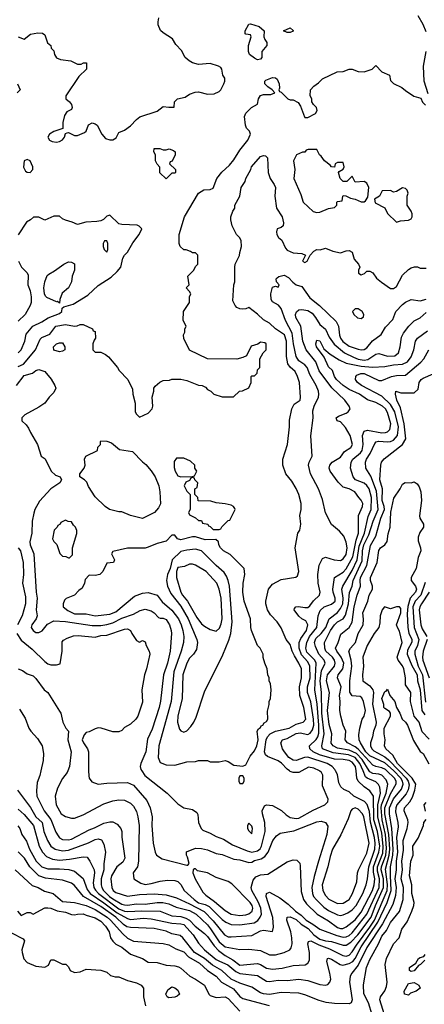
# Model space of a CAD drawing. Header units: inches. Extents: x 2348341 to 2479810, y 460419 to 613669.
# Tile 359 of 656: x 2383120 to 2385858, y 568420 to 575085. Entities that reach past the tile are written whole.
import ezdxf

# ---------------------------------------------------------------- set-up
doc = ezdxf.new("R2010")
doc.units = ezdxf.units.IN
doc.header["$MEASUREMENT"] = 0
doc.layers.add('C3586', color=7, linetype='Continuous')
doc.layers.add('C3587', color=7, linetype='Continuous')

msp = doc.modelspace()

# ---------------------------------------------------------------- linework, layer by layer
at = {"layer": 'C3586', "color": 2}
for points, elevation in [([(2383104.9, 569870), (2383193, 569753), (2383228.7, 569690), (2383272.4, 569650), (2383284.2, 569590), (2383307, 569530), (2383331.5, 569491.5), (2383360.7, 569470), (2383410, 569459.5), (2383450, 569463.1), (2383586.3, 569513.7), (2383630, 569534.9), (2383650, 569540.5), (2383673.8, 569533.8), (2383690, 569504.7), (2383700.4, 569450), (2383688.4, 569371.6), (2383688.7, 569330), (2383671.8, 569270), (2383670.3, 569230), (2383674.9, 569210), (2383687.6, 569190), (2383726.7, 569150), (2383750, 569134.2), (2383810, 569098.9), (2383830, 569092.9), (2383850, 569091.5), (2383910, 569100.9), (2383970, 569098), (2384049.7, 569110.3), (2384088.9, 569108.9), (2384130, 569099.5), (2384178.6, 569078.5), (2384270, 569054.9), (2384314, 569030), (2384390, 568957.6), (2384411.9, 568931.9), (2384470, 568843.7), (2384510, 568810.3), (2384610, 568792.4), (2384670, 568793.4), (2384750, 568784.9), (2384810, 568756.3), (2384850, 568756.3), (2384909.6, 568770.4), (2384949, 568790), (2384956.6, 568803.4), (2384963.7, 568830), (2384962, 568870), (2384954, 568910), (2384926.6, 568990), (2384930, 569010.8), (2384950, 569012.2), (2384990, 568995.2), (2385023.6, 568963.6), (2385072.6, 568932.6), (2385109.5, 568889.5), (2385150, 568862.2), (2385189.7, 568850.3), (2385230, 568844.6), (2385310, 568820.3), (2385330, 568820.3), (2385360, 568840), (2385407.4, 568890), (2385498.5, 569010), (2385527.4, 569090), (2385582.7, 569210), (2385582.4, 569270), (2385565.9, 569330), (2385567.8, 569350), (2385598.1, 569430), (2385601.8, 569478.2), (2385594.9, 569570), (2385571.9, 569670), (2385566.4, 569750), (2385569.4, 569770.6), (2385599, 569850), (2385611, 569911), (2385600.3, 569940.3), (2385570, 569971.1), (2385550, 569979.2), (2385510, 569983.5), (2385490, 569992.8), (2385485.5, 570000)], 82), ([(2383108, 569628), (2383120.7, 569610), (2383135.5, 569570), (2383165.5, 569525.5), (2383186.4, 569470), (2383219.5, 569410), (2383232.4, 569390), (2383270, 569350.4), (2383310, 569336.4), (2383390, 569337), (2383451.9, 569331.9), (2383490, 569322), (2383550, 569271), (2383577, 569197), (2383596.5, 569170), (2383690, 569107.5), (2383779.7, 569039.7), (2383850, 569000.3), (2383870, 568994.6), (2383957.7, 569002.3), (2384010, 568999.5), (2384150, 568968.9), (2384210, 568965.7), (2384230, 568959.5), (2384294.4, 568890), (2384330, 568834.8), (2384370.6, 568790), (2384450, 568724.2), (2384471.2, 568711.2), (2384528.4, 568688.4), (2384582.9, 568642.9), (2384610, 568628.8), (2384730, 568614.9), (2384790, 568578), (2384810, 568575.5), (2384870, 568583.8), (2384930, 568582.4), (2385010, 568590.4), (2385070, 568581.6), (2385150, 568554), (2385189.1, 568550.9), (2385204.7, 568555.3), (2385219, 568570), (2385225.2, 568590), (2385219.5, 568630), (2385198, 568710), (2385202, 568730), (2385210, 568732.7), (2385230, 568725.5), (2385289, 568689), (2385306, 568686), (2385350, 568695.6), (2385374, 568710), (2385390.5, 568729.5), (2385430, 568808.8), (2385544.1, 568975.9), (2385607.2, 569110), (2385634.6, 569190), (2385628.5, 569291.5), (2385629.8, 569350), (2385645.5, 569430), (2385648, 569470), (2385639, 569610), (2385622.5, 569710), (2385622.5, 569750), (2385650, 569810.4), (2385703.4, 569876.6), (2385715.5, 569910), (2385710.8, 569930), (2385698.9, 569950), (2385650.9, 570000)], 74), ([(2385687.8, 570000), (2385735.3, 569950), (2385748, 569930), (2385754.5, 569905.5), (2385748.1, 569871.9), (2385734.8, 569845.2), (2385672.4, 569770), (2385665.3, 569750), (2385663.8, 569723.8), (2385679.7, 569650), (2385680.5, 569620.5), (2385670.8, 569549.2), (2385677.7, 569450), (2385667.3, 569390), (2385666.8, 569330), (2385658.5, 569270), (2385668.1, 569210), (2385663.5, 569156.5), (2385644.4, 569095.6), (2385576.1, 568963.9), (2385470, 568803.8), (2385410, 568685.5), (2385366.6, 568630), (2385356.2, 568610), (2385352, 568570), (2385369.3, 568450.7), (2385362, 568430), (2385350, 568422.8), (2385250, 568425.5), (2385192.8, 568432.8), (2385146.2, 568446.2), (2385050, 568485.5), (2385010, 568494.9), (2384890, 568499.3), (2384810, 568486.7), (2384770, 568490.4), (2384750, 568498.4), (2384690, 568537.1), (2384610, 568563.1), (2384551.4, 568591.4), (2384488.2, 568650), (2384425.3, 568685.3), (2384370.9, 568730.9), (2384303.1, 568770), (2384224.9, 568870), (2384206.7, 568886.7), (2384150, 568898.4), (2384110, 568914.4), (2384030, 568934), (2383870, 568940.9), (2383845.6, 568945.6), (2383821.5, 568961.5), (2383770.3, 569010), (2383670, 569082.8), (2383551.1, 569151.1), (2383490, 569224.9), (2383470, 569240.4), (2383410, 569260.4), (2383294.1, 569274.1), (2383250.2, 569290.2), (2383188.2, 569350), (2383152.7, 569410), (2383110, 569453.4)], 70), ([(2383110, 569742), (2383150, 569705.5), (2383214, 569630), (2383252.4, 569490), (2383274.9, 569450), (2383301.2, 569421.2), (2383343, 569403), (2383390, 569396.5), (2383457.1, 569402.9), (2383550, 569419.3), (2383575.6, 569415.6), (2383595.5, 569390), (2383623.1, 569330), (2383625.7, 569310), (2383617.4, 569242.6), (2383622.7, 569210), (2383632.6, 569192.6), (2383654.3, 569170), (2383790, 569066.7), (2383828.4, 569051.6), (2383850.9, 569049.1), (2383946.7, 569053.3), (2384070, 569051.8), (2384150, 569020.3), (2384210, 569015.6), (2384244, 569004), (2384269.3, 568989.3), (2384306.4, 568950), (2384370, 568900.4), (2384390, 568880.4), (2384435.5, 568815.5), (2384464.7, 568784.7), (2384510, 568750.4), (2384561.6, 568721.6), (2384610, 568684.2), (2384730, 568697.1), (2384750, 568690.4), (2384790, 568664.4), (2384830, 568657.1), (2384895.3, 568664.7), (2384970, 568683), (2385052.3, 568687.7), (2385070, 568698), (2385081.2, 568718.8), (2385082, 568770), (2385069.5, 568830.5), (2385073.6, 568846.4), (2385089.6, 568850.4), (2385143.5, 568823.5), (2385215.4, 568795.4), (2385306, 568750), (2385330, 568747.2), (2385350, 568754), (2385370, 568774.9), (2385398.5, 568821.5), (2385490, 568942.7), (2385520.2, 568990), (2385605.7, 569190), (2385609.2, 569230.8), (2385595.8, 569335.8), (2385621.3, 569430), (2385623.8, 569470), (2385617.5, 569570), (2385591.9, 569710), (2385590.6, 569750), (2385630, 569844.9), (2385668.2, 569911.8), (2385667.1, 569930), (2385655.6, 569950), (2385604.5, 570000)], 78), ([(2383262.6, 570000), (2383256, 569970), (2383238.8, 569921.2), (2383233.7, 569866.3), (2383236.3, 569830), (2383286.4, 569730), (2383330.2, 569670.2), (2383365.1, 569585.1), (2383379.9, 569559.9), (2383390, 569546.8), (2383410, 569536.3), (2383450, 569533), (2383470, 569539.1), (2383590, 569601.6), (2383625.8, 569614.2), (2383690, 569646.8), (2383730, 569654.8), (2383750, 569656), (2383779.8, 569639.8), (2383804.7, 569610), (2383810.7, 569590.7), (2383811.1, 569551.1), (2383832.4, 569410), (2383818.3, 569381.7), (2383778, 569350), (2383741.3, 569290), (2383736.4, 569270), (2383744.4, 569210), (2383753, 569190), (2383770, 569176.4), (2383850, 569152.4), (2383930, 569162.6), (2384030, 569167.4), (2384110, 569160.3), (2384181.2, 569141.2), (2384270, 569100.8), (2384367.4, 569047.4), (2384430, 568984.9), (2384504.9, 568890), (2384530, 568878), (2384550, 568878), (2384690, 568885.5), (2384750, 568918), (2384770, 568922), (2384830, 568914), (2384837.2, 568942.8), (2384832, 569008), (2384787, 569150), (2384789.4, 569170.6), (2384810, 569178.8), (2384880.7, 569140.7), (2384937.3, 569097.3), (2384985.5, 569050), (2385024.1, 569024.1), (2385058, 568990), (2385103.7, 568963.7), (2385150, 568928), (2385265.2, 568885.2), (2385310, 568874.7), (2385330, 568876.1), (2385350, 568885.5), (2385370, 568903.1), (2385469.7, 569030), (2385552.2, 569210), (2385555.6, 569270), (2385541.1, 569321.1), (2385540.8, 569350), (2385576.4, 569443.6), (2385580.4, 569490), (2385570, 569579.3), (2385543.2, 569690), (2385543.9, 569770), (2385560.9, 569850), (2385556.3, 569890), (2385548.3, 569908.3), (2385530, 569925.1), (2385470.7, 569950.7), (2385460.6, 569960.6), (2385443.7, 570000)], 86), ([(2383444.8, 570000), (2383441, 569990), (2383410.7, 569949.3), (2383375.9, 569884.1), (2383360.7, 569830), (2383367.7, 569770), (2383401, 569710), (2383430, 569690.8), (2383470, 569681), (2383490, 569681), (2383550, 569702.8), (2383690, 569777.3), (2383750, 569797.3), (2383790, 569804), (2383830, 569802.8), (2383870, 569782.8), (2383890, 569761), (2383910, 569724.7), (2383920.5, 569690), (2383928.2, 569630), (2383924.9, 569390), (2383916, 569350), (2383886.8, 569310), (2383892, 569270), (2383939.8, 569239.8), (2383970, 569231), (2384010, 569237.3), (2384070, 569254.8), (2384120.2, 569259.8), (2384170, 569258.8), (2384190, 569250.8), (2384210, 569231), (2384234, 569190), (2384299.5, 569130), (2384330, 569107.1), (2384375.9, 569095.9), (2384402.2, 569082.2), (2384490, 568994), (2384515.2, 568975.2), (2384550, 568961.3), (2384610, 568957.4), (2384707.2, 568972.8), (2384731.8, 568988.2), (2384748, 569010), (2384755.4, 569030), (2384752.3, 569070), (2384734.8, 569114.8), (2384691.5, 569190), (2384686.6, 569210), (2384699.5, 569260.5), (2384717.6, 569282.4), (2384750, 569296.3), (2384799.5, 569300.5), (2384930, 569384.7), (2384970, 569398), (2384996, 569396), (2385014.8, 569374.8), (2385018, 569358), (2385024.7, 569184.7), (2385041.6, 569130), (2385059.9, 569099.9), (2385133.4, 569030), (2385210, 568984.4), (2385270, 568940.4), (2385290, 568933.4), (2385306, 568934), (2385330, 568944), (2385390, 568992.4), (2385430, 569044.9), (2385506.4, 569190), (2385519.3, 569230), (2385522.2, 569270), (2385514.5, 569314.5), (2385514.5, 569350), (2385550.6, 569450), (2385556.3, 569490), (2385542.3, 569590), (2385517.4, 569670), (2385513.7, 569830), (2385490, 569864.5), (2385450, 569892), (2385409.6, 569930), (2385401.6, 569950), (2385395.8, 570000)], 90), ([(2383586.6, 570000), (2383587.1, 569967.1), (2383591, 569950), (2383607.1, 569927.1), (2383650, 569910.8), (2383710, 569917.3), (2383850, 569922), (2383890, 569904), (2383980.9, 569800.9), (2384003, 569750), (2384016.3, 569690), (2384014, 569630), (2384024, 569510), (2384036, 569450), (2384046, 569430), (2384084.5, 569404.5), (2384250, 569362), (2384258, 569362), (2384266, 569374), (2384256.4, 569416.4), (2384248, 569430), (2384248.4, 569451.6), (2384310, 569478), (2384350, 569476), (2384390, 569466), (2384450, 569441), (2384490, 569434.8), (2384570, 569402), (2384610, 569399.3), (2384670, 569380.5), (2384690, 569382), (2384710, 569392.7), (2384754.9, 569405.1), (2384779.6, 569420.4), (2384800.5, 569450), (2384833.2, 569530), (2384858.6, 569561.4), (2384882, 569578), (2384974.4, 569594.4), (2385130, 569656.3), (2385159.8, 569659.8), (2385190, 569651), (2385205.4, 569625.4), (2385199.1, 569570), (2385141.6, 569390), (2385113.5, 569286.5), (2385098, 569210), (2385101.3, 569170), (2385108.4, 569150), (2385127.9, 569127.9), (2385178.2, 569078.2), (2385210, 569055.8), (2385270, 569024.9), (2385290, 569021.3), (2385310, 569024.9), (2385340.7, 569039.3), (2385370, 569059.3), (2385397.6, 569090), (2385443, 569170), (2385465.1, 569230), (2385474.3, 569270), (2385482.4, 569350), (2385522.5, 569470), (2385525.5, 569510), (2385520.7, 569550), (2385492.9, 569652.9), (2385486.1, 569726.1), (2385471.8, 569771.8), (2385454.2, 569794.2), (2385381.2, 569830), (2385350, 569859), (2385313.2, 569873.2), (2385292.3, 569892.3), (2385278.6, 569918.6), (2385270, 569975.3), (2385257.4, 570000)], 94), ([(2383945.8, 570000), (2383966.8, 569970), (2384118, 569850), (2384190, 569778), (2384230, 569751.3), (2384290, 569738), (2384318, 569718), (2384326, 569706), (2384330.6, 569650), (2384348, 569610), (2384359.9, 569599.9), (2384410, 569579.1), (2384450, 569556.3), (2384498.6, 569538.5), (2384560.5, 569500.5), (2384658.2, 569458.2), (2384690, 569449.1), (2384730, 569458.7), (2384746.5, 569473.5), (2384755.4, 569490), (2384782, 569590), (2384778.7, 569650), (2384762, 569710), (2384760.9, 569730), (2384777.2, 569762.8), (2384790, 569771), (2384830, 569766.8), (2384892.4, 569732.4), (2384922.8, 569702.8), (2384950, 569684.9), (2384990, 569677.1), (2385010, 569680.4), (2385106.7, 569733.3), (2385185.2, 569770), (2385206, 569790), (2385207, 569810), (2385170, 569898), (2385171.3, 569971.3), (2385162.7, 569990), (2385150, 569999.5), (2385149, 570000)], 98), ([(2385029.5, 570000), (2385010, 569989.4), (2384970, 569989.4), (2384950, 569997), (2384945.9, 570000)], 98), ([(2385506, 568350), (2385481.3, 568430), (2385449.6, 568490.4), (2385447.5, 568552.5), (2385466.6, 568670), (2385490, 568724), (2385548.2, 568830), (2385570, 568882), (2385601.1, 568918.9), (2385630, 568974.9), (2385691.2, 569048.8), (2385714.7, 569130), (2385717.4, 569210), (2385701.7, 569270), (2385709.8, 569330), (2385706.6, 569390), (2385716.8, 569463.2), (2385715.8, 569530), (2385743, 569610), (2385749.7, 569650), (2385746.6, 569670), (2385720.7, 569730), (2385723.6, 569750), (2385760.5, 569790), (2385778.4, 569821.6), (2385794.3, 569870), (2385799.7, 569910), (2385776.4, 569950), (2385726.4, 570000)], 66), ([(2385867, 569727), (2385857.2, 569770), (2385870, 569786)], 62), ([(2385607.3, 568290), (2385556, 568450), (2385561.2, 568470), (2385590, 568511.3), (2385601.2, 568541.2), (2385606, 568570), (2385592.7, 568690), (2385602.7, 568730), (2385649, 568830), (2385689, 568870), (2385705.2, 568930), (2385742.4, 568977.6), (2385774.5, 569050), (2385787, 569090), (2385789.6, 569110), (2385774.7, 569170), (2385772.8, 569230), (2385758.7, 569290), (2385767.3, 569390), (2385782.7, 569430), (2385779.3, 569490), (2385815.8, 569544.2), (2385852.7, 569630), (2385855.3, 569650), (2385870, 569672)], 62), ([(2383090, 569330.7), (2383204, 569224), (2383246, 569210), (2383287.2, 569187.2), (2383346, 569170), (2383410, 569117.3), (2383490, 569108.4), (2383570, 569089.1), (2383630, 569061.5), (2383711.8, 569010), (2383734.9, 568990), (2383817.1, 568897.1), (2383850, 568868.2), (2383890, 568848.2), (2384090, 568832.7), (2384130, 568822), (2384176.1, 568796.1), (2384230, 568774.9), (2384261.2, 568741.2), (2384337.8, 568697.8), (2384390, 568648.4), (2384450, 568610.4), (2384484.9, 568570), (2384565.9, 568525.9), (2384610, 568473), (2384630, 568459.3), (2384807.2, 568412.8)], 66), ([(2383104.7, 569050), (2383130, 569022), (2383170, 569042), (2383190, 569042), (2383210, 569031.3), (2383290, 569073.4), (2383310, 569073.4), (2383330, 569070.6), (2383373.8, 569053.8), (2383430, 569044.4), (2383470, 569027.7), (2383490, 569024.9), (2383510, 569030.5), (2383550, 569032.7), (2383570, 569023), (2383630, 569006.7), (2383670, 568982.4), (2383700.4, 568950), (2383724.4, 568910), (2383734.9, 568870), (2383750, 568847.7), (2383770, 568827.3), (2383810, 568806.8), (2383870, 568760.7), (2383950, 568730.8), (2383990, 568706), (2384050, 568704), (2384110, 568685.5), (2384170, 568681.6), (2384193.5, 568673.5), (2384210, 568664), (2384271.3, 568610), (2384310, 568590.8), (2384370, 568551), (2384398.8, 568490), (2384410, 568478.8), (2384450, 568467.3), (2384511.3, 568470), (2384530, 568458.8), (2384610, 568373.4)], 62), ([(2383064.4, 568904.4), (2383144, 568864), (2383151.3, 568850), (2383134.8, 568790), (2383136, 568770), (2383147.7, 568727.7), (2383170, 568702.8), (2383230, 568679.1), (2383289, 568671), (2383314, 568686), (2383330, 568722), (2383350, 568722), (2383410, 568692), (2383431.6, 568691.6), (2383450, 568674), (2383462, 568650), (2383490, 568636), (2383530, 568641), (2383570, 568658.8), (2383670, 568651.3), (2383710, 568638), (2383735.3, 568615.3), (2383766.4, 568606.4), (2383790, 568606), (2383850, 568581), (2383910, 568566), (2383942, 568550), (2383958, 568530), (2383957.3, 568470), (2383970.8, 568410)], 58), ([(2385861, 568719), (2385832, 568690), (2385818, 568682), (2385790, 568648), (2385770, 568642), (2385764.7, 568644.7), (2385758, 568650), (2385758, 568670), (2385800.4, 568699.6), (2385818, 568730), (2385830, 568738), (2385855.3, 568744.7), (2385863.1, 568756.9)], 58)]:
    msp.add_lwpolyline(points, dxfattribs=dict(at, elevation=elevation))
for points, elevation in [([(2384630, 569966), (2384610, 569966), (2384602, 569950), (2384602, 569930), (2384610, 569914), (2384630, 569914), (2384638, 569930), (2384638, 569950)], 102), ([(2385390, 569749.4), (2385370, 569740.9), (2385361.6, 569730), (2385343.8, 569676.2), (2385293, 569567), (2385237, 569470), (2385219.9, 569420.1), (2385205.7, 569350), (2385167, 569230), (2385170.4, 569190), (2385190, 569156.3), (2385211.8, 569131.8), (2385270, 569103.1), (2385310, 569103.8), (2385349.2, 569130), (2385371.8, 569170), (2385400.9, 569250), (2385407, 569310), (2385413.6, 569330), (2385470, 569442.8), (2385485.4, 569510), (2385449.6, 569690), (2385439.6, 569710), (2385410, 569742)], 98), ([(2384670, 569646), (2384662, 569630), (2384662, 569610), (2384670, 569594), (2384690, 569574), (2384695.3, 569610), (2384690, 569626)], 102), ([(2384310, 569338), (2384302, 569338), (2384294, 569330), (2384292, 569310), (2384307.3, 569270), (2384360.2, 569180.2), (2384379, 569159), (2384437.3, 569117.3), (2384510, 569054.4), (2384550, 569030.4), (2384610, 569020.4), (2384650, 569026.7), (2384670, 569033.4), (2384692.3, 569050), (2384697.6, 569070), (2384693, 569090), (2384679.5, 569110), (2384555.2, 569235.2), (2384530, 569251.6), (2384450, 569278.4), (2384390, 569309.3), (2384324, 569324)], 94), ([(2385750, 568482), (2385724, 568490), (2385721.2, 568510), (2385750, 568561), (2385790, 568566.8), (2385822, 568550), (2385830, 568528.7), (2385802, 568510), (2385764, 568496)], 58), ([(2384130, 568464), (2384118, 568470), (2384108.7, 568490), (2384122, 568518), (2384150, 568538), (2384170, 568531.3), (2384190, 568516), (2384202, 568490), (2384185.4, 568474.6), (2384170, 568469)], 58)]:
    msp.add_lwpolyline(points, close=True, dxfattribs=dict(at, elevation=elevation))
at = {"layer": 'C3587', "color": 2}
for points, elevation in [([(2383108.5, 574968.5), (2383150, 574954), (2383193.2, 574986.8), (2383243.2, 574996.8), (2383273.7, 574993.7), (2383290, 574982), (2383307.3, 574927.3), (2383331.3, 574910), (2383332, 574892), (2383350, 574874), (2383356, 574850), (2383370, 574826.8), (2383395.9, 574815.9), (2383466.4, 574806.4), (2383510, 574784.7), (2383535.3, 574784.7), (2383552, 574792), (2383572.7, 574792.7), (2383572, 574750), (2383520.5, 574699.5), (2383431.3, 574570), (2383432, 574550), (2383458, 574530), (2383470, 574512), (2383474.8, 574490), (2383470, 574478), (2383439.6, 574460.4), (2383423.5, 574436.5), (2383411, 574390), (2383411.3, 574348.7), (2383350, 574329.2), (2383322, 574310), (2383311.3, 574290), (2383322, 574270), (2383340.7, 574260.7), (2383370, 574256), (2383390, 574261), (2383409.1, 574270.9), (2383422, 574290), (2383430, 574314), (2383440.4, 574319.6), (2383450, 574322), (2383490, 574302), (2383510, 574302), (2383559, 574321), (2383568.9, 574331.1), (2383586.6, 574373.4), (2383610, 574386), (2383630, 574381), (2383644.7, 574370), (2383674.8, 574310), (2383701.4, 574281.4), (2383730, 574271), (2383750, 574271.3), (2383773.6, 574286.4), (2383790, 574322), (2383830, 574338), (2383870, 574366), (2383909.5, 574410.5), (2383932.5, 574427.5), (2384050, 574464.7), (2384090, 574498), (2384130, 574492), (2384166, 574494), (2384168, 574530), (2384188, 574550), (2384238.6, 574561.4), (2384270, 574581), (2384306.3, 574593.7), (2384330, 574596), (2384390, 574581), (2384436.5, 574583.5), (2384470, 574598), (2384482, 574610), (2384502, 574650), (2384508.7, 574670), (2384508.7, 574690), (2384495.3, 574710), (2384488, 574750), (2384480.4, 574760.4), (2384466, 574770), (2384410, 574788.7), (2384330, 574782), (2384290, 574794), (2384266.8, 574806.8), (2384239, 574830), (2384215.5, 574875.5), (2384176.5, 574916.5), (2384154.8, 574954.8), (2384090, 574995.3), (2384072.9, 575012.9), (2384057.2, 575050), (2384056, 575070), (2384062, 575098)], 106), ([(2385870, 575002), (2385850, 575053.2), (2385817, 575110)], 102), ([(2385884, 574584), (2385856, 574670), (2385853.2, 574770), (2385869.5, 574870)], 102), ([(2383110, 572738.3), (2383146.3, 572753.7), (2383226.6, 572850), (2383258, 572922), (2383270, 572934), (2383323.3, 572956.7), (2383364, 573010), (2383430, 573022), (2383490, 573011.3), (2383508, 573012), (2383530, 573022), (2383550, 573022), (2383612.7, 572992.7), (2383618, 572978), (2383630, 572974), (2383634, 572930), (2383623.6, 572916.4), (2383614, 572890), (2383614, 572850), (2383630, 572834), (2383670, 572834), (2383699.8, 572819.8), (2383722, 572802), (2383782, 572730), (2383792, 572710), (2383852, 572650), (2383883.6, 572583.6), (2383886, 572550), (2383902, 572490), (2383902, 572430), (2383910, 572414), (2383930, 572394), (2383990, 572422), (2384015.3, 572450), (2384022, 572470), (2384015.3, 572530), (2384028.7, 572570), (2384028.7, 572591.3), (2384036.4, 572603.6), (2384068.9, 572631.1), (2384090, 572642), (2384134.6, 572645.4), (2384150, 572652), (2384210, 572652), (2384250, 572642), (2384330, 572612), (2384354, 572610), (2384376.9, 572596.9), (2384390, 572582), (2384414, 572570), (2384434, 572550), (2384490, 572532), (2384567.3, 572532.7), (2384608.4, 572571.6), (2384627.3, 572572.7), (2384670, 572594), (2384686, 572630), (2384686, 572670), (2384690, 572674), (2384710, 572674), (2384727.3, 572692.7), (2384730, 572714), (2384746, 572730), (2384746, 572790), (2384768, 572830), (2384788, 572850), (2384788, 572890), (2384778, 572898), (2384750, 572902), (2384730.9, 572889.1), (2384685.5, 572874.5), (2384654, 572810), (2384630, 572798), (2384590, 572788), (2384391.6, 572788.4), (2384270, 572848), (2384230, 572926), (2384228.9, 572951.1), (2384238, 572970), (2384238, 572990), (2384246, 573010), (2384226, 573050), (2384228, 573110), (2384268, 573170), (2384268, 573210), (2384278, 573230), (2384270, 573246), (2384246, 573270), (2384266, 573290), (2384258, 573350), (2384298, 573390), (2384310, 573414), (2384326, 573430), (2384326, 573490), (2384310, 573506), (2384290, 573506), (2384276.4, 573516.4), (2384247.3, 573527.3), (2384230, 573528), (2384206, 573550), (2384198, 573570), (2384198, 573630), (2384235.3, 573750), (2384329.2, 573910.8), (2384366, 573934), (2384410, 573936), (2384430, 573944.7), (2384454, 574010), (2384487.5, 574052.5), (2384539.7, 574100.3), (2384570, 574137.3), (2384610, 574202.8), (2384664, 574270), (2384682, 574310), (2384675.3, 574330), (2384655.3, 574350), (2384649, 574370), (2384641.2, 574430), (2384650, 574452), (2384688.9, 574491.1), (2384730, 574514), (2384735.3, 574550), (2384750, 574572), (2384770, 574578), (2384820.4, 574579.6), (2384846, 574590), (2384828, 574610), (2384798, 574630), (2384778, 574650), (2384778, 574670), (2384784.7, 574675.3), (2384830, 574694.8), (2384850, 574691.3), (2384862.8, 574682.8), (2384876, 574650), (2384878, 574622), (2384874, 574610), (2384878, 574598), (2384890, 574594), (2384934, 574550), (2384950, 574542), (2384970, 574542), (2385003.6, 574523.6), (2385019.6, 574499.6), (2385046.4, 574426.4), (2385050, 574422), (2385070, 574422), (2385122, 574450), (2385134, 574470), (2385128, 574490), (2385108, 574510), (2385098, 574530), (2385098, 574550), (2385086, 574570), (2385088, 574610), (2385110, 574636), (2385142, 574658), (2385170, 574684.7), (2385268.4, 574731.6), (2385310, 574734.8), (2385350, 574750.8), (2385370, 574750.8), (2385410, 574734.8), (2385450, 574731.3), (2385506, 574750), (2385530, 574774), (2385571.1, 574731.1), (2385622, 574710), (2385630, 574674), (2385650, 574652), (2385706.8, 574626.8), (2385730, 574604.7), (2385787.1, 574567.1), (2385834.8, 574554.8), (2385846.4, 574526.4), (2385865.4, 574505.4)], 102), ([(2383104.7, 574650), (2383122, 574610), (2383102, 574590)], 102), ([(2384945.9, 570000), (2384930, 570011.8), (2384891.8, 570051.8), (2384870, 570067.8), (2384796.9, 570096.9), (2384782.9, 570110), (2384776.3, 570130), (2384788.8, 570211.2), (2384796.9, 570230), (2384814.5, 570250), (2384851.9, 570268.1), (2384942.7, 570290), (2384990, 570315.8), (2385039, 570330), (2385056.2, 570350), (2385043, 570430), (2385015.8, 570510), (2385014, 570570), (2385027.6, 570630), (2385027.3, 570690), (2385010, 570729.2), (2384978.8, 570778.8), (2384963.7, 570810), (2384950, 570855.3), (2384924, 570890), (2384890, 570968), (2384862, 571010), (2384816.6, 571056.6), (2384796, 571090), (2384785.2, 571130), (2384785.2, 571150), (2384804, 571230), (2384830, 571264.7), (2384890, 571294.8), (2384988.9, 571311.1), (2384999, 571321), (2385009, 571350), (2384984, 571510), (2385002, 571610), (2385015.3, 571630), (2385022, 571670), (2385015.3, 571730), (2385024, 571770), (2385024, 571810), (2385008.9, 571871.1), (2384991.9, 571911.9), (2384961.5, 571961.5), (2384921.2, 572010), (2384901.2, 572070), (2384901.2, 572110), (2384932.7, 572210), (2384946.6, 572330), (2384946.3, 572373.7), (2384960.9, 572450), (2384978.4, 572481.6), (2385019, 572510), (2385021.2, 572530), (2385014.5, 572630), (2385000.9, 572670), (2384983.3, 572703.3), (2384950, 572732.7), (2384935.1, 572755.1), (2384925.3, 572805.3), (2384924.4, 572910), (2384910.8, 572950.8), (2384850, 572991.8), (2384811, 573031), (2384770, 573052.3), (2384730, 573092.3), (2384670, 573138), (2384650, 573128), (2384630, 573126), (2384610, 573128), (2384590, 573138), (2384578, 573150), (2384563.1, 573183.1), (2384568.7, 573290), (2384575.3, 573310), (2384575.3, 573410), (2384579, 573430), (2384608, 573488), (2384608.7, 573510), (2384622, 573550), (2384618, 573590), (2384608, 573610), (2384588, 573630), (2384558, 573690), (2384548.7, 573730), (2384548.7, 573750), (2384562, 573790), (2384575.3, 573810), (2384575.3, 573830), (2384609.3, 573890.7), (2384619, 573950), (2384645.2, 573990), (2384649.5, 574010.5), (2384684, 574070), (2384689, 574090), (2384750, 574158.8), (2384770, 574166.8), (2384782.8, 574162.8), (2384796, 574150), (2384801, 574050), (2384814.8, 574010), (2384842.8, 573970), (2384850.8, 573950), (2384846, 573890), (2384858.8, 573810), (2384896, 573750), (2384904.7, 573710), (2384902, 573690), (2384890, 573678), (2384862, 573670), (2384858, 573650), (2384861, 573630), (2384871.3, 573610), (2384892.8, 573592.8), (2384918.8, 573538.8), (2384930, 573524.9), (2384970, 573507.7), (2385030, 573502.8), (2385054, 573490), (2385034, 573450), (2385050, 573442), (2385066, 573450), (2385086, 573490), (2385110, 573518.8), (2385130, 573530.6), (2385152.9, 573527.1), (2385190, 573538), (2385238, 573518), (2385290, 573506.8), (2385330, 573520.7), (2385350, 573522.8), (2385370.6, 573510.6), (2385383.5, 573463.5), (2385412, 573430), (2385422, 573410), (2385412, 573390), (2385412, 573370), (2385430, 573358), (2385453.6, 573366.4), (2385470, 573382), (2385490, 573382), (2385510, 573371.3), (2385535.3, 573335.3), (2385567.5, 573307.5), (2385630, 573266), (2385650, 573266), (2385670, 573278), (2385710, 573356), (2385750, 573394.8), (2385770, 573406), (2385791.1, 573411.1), (2385811.1, 573411.1), (2385830, 573402), (2385870, 573402)], 98), ([(2383110, 572831), (2383130, 572851.3), (2383154, 572910), (2383164.1, 572955.9), (2383209.4, 573010.6), (2383270, 573039.1), (2383313.1, 573066.9), (2383390, 573096), (2383404, 573110), (2383408.4, 573131.6), (2383418, 573142), (2383481.5, 573158.5), (2383580.1, 573219.9), (2383650, 573286.8), (2383738, 573342), (2383780.4, 573379.6), (2383804, 573410), (2383819, 573470), (2383829, 573490), (2383849.3, 573510.7), (2383886.3, 573573.7), (2383928.7, 573630), (2383946, 573670), (2383928.4, 573688.4), (2383915.3, 573695.3), (2383810, 573699), (2383790, 573704), (2383730, 573762), (2383710, 573755.3), (2383687.1, 573732.9), (2383670, 573724), (2383642, 573718), (2383566.4, 573713.6), (2383510, 573698), (2383474.6, 573714.6), (2383430, 573728), (2383410, 573738), (2383390, 573755.3), (2383350, 573755.3), (2383290, 573728.7), (2383250, 573748), (2383212.7, 573747.3), (2383194, 573730), (2383165.4, 573714.6), (2383110, 573628)], 106), ([(2383111.3, 573450), (2383131.3, 573410), (2383170, 573371.3), (2383176.8, 573356.8), (2383175.5, 573290), (2383191, 573250), (2383198, 573210), (2383198, 573170), (2383191.3, 573150), (2383156, 573090), (2383110, 573044)], 106), ([(2385257.4, 570000), (2385252.3, 570010), (2385235.1, 570030), (2385201.2, 570050), (2385070, 570093.5), (2385048.2, 570091.8), (2384990, 570069.6), (2384970, 570071.8), (2384942, 570090), (2384912, 570130), (2384899.5, 570150), (2384886, 570190), (2384898, 570210), (2384930, 570220.5), (2384990, 570253.7), (2385018.3, 570258.3), (2385070, 570247.7), (2385085.4, 570254.6), (2385102.3, 570277.7), (2385110.7, 570309.3), (2385108.8, 570350), (2385090, 570468.7), (2385068.4, 570530), (2385068.3, 570570), (2385085.3, 570630), (2385082.3, 570710), (2385070, 570737.6), (2385026, 570786), (2385010.8, 570830), (2385012.1, 570870), (2385023.4, 570896.6), (2385059.8, 570950), (2385069.6, 570990), (2385055.4, 571015.4), (2385029.7, 571029.7), (2385008.3, 571048.3), (2384978, 571090), (2384980.7, 571099.3), (2384988.7, 571110), (2385007.6, 571112.4), (2385050, 571105.5), (2385070, 571107.3), (2385082.9, 571117.1), (2385108.2, 571151.8), (2385149.3, 571190), (2385153.2, 571210), (2385139.5, 571270), (2385137, 571330), (2385147.2, 571392.8), (2385170, 571438), (2385190, 571446), (2385248.3, 571428.3), (2385290, 571424), (2385310, 571434.8), (2385330, 571466), (2385335.6, 571510), (2385330, 571548), (2385314, 571590), (2385283.2, 571623.2), (2385230, 571668.7), (2385190, 571748), (2385170, 571838), (2385141.2, 571910), (2385088.9, 572011.1), (2385074, 572070), (2385079, 572090), (2385099, 572130), (2385089.3, 572269.3), (2385105.2, 572390), (2385103.2, 572436.8), (2385112.1, 572467.9), (2385141.2, 572530), (2385145.2, 572550), (2385142.7, 572570), (2385126.6, 572610), (2385082.6, 572682.6), (2385065.1, 572730), (2385048.5, 572748.5), (2385010, 572776.2), (2384990, 572805.2), (2384972.6, 572890), (2384964.2, 572964.2), (2384919.6, 573050), (2384889.6, 573129.6), (2384872.3, 573152.3), (2384830, 573175.3), (2384822.7, 573190), (2384819, 573230), (2384830, 573274), (2384850, 573282), (2384870, 573274), (2384875.3, 573290), (2384858, 573310), (2384855.3, 573330), (2384862, 573338), (2384873.6, 573346.4), (2384910, 573356), (2384939.9, 573339.9), (2384967.9, 573307.9), (2384990, 573291.3), (2385030, 573278), (2385082.9, 573202.9), (2385147.7, 573150), (2385262.3, 573042.3), (2385277.1, 573010), (2385283.1, 572950), (2385290.4, 572930), (2385307.5, 572907.5), (2385350, 572875.8), (2385410, 572854), (2385430.7, 572850.7), (2385450, 572853.4), (2385470, 572864), (2385507.9, 572912.1), (2385566.3, 572953.7), (2385595.9, 573004.1), (2385644.8, 573055.2), (2385665.2, 573110), (2385710, 573157.3), (2385730, 573174), (2385770, 573190.8), (2385830, 573182), (2385870, 573193)], 94), ([(2385395.8, 570000), (2385392.3, 570030), (2385370, 570058.3), (2385348.9, 570071.1), (2385310, 570078.2), (2385250, 570080.3), (2385148.4, 570108.4), (2385105.1, 570130), (2385082.7, 570150), (2385080.9, 570170), (2385126.4, 570213.6), (2385137.6, 570230), (2385144.6, 570255.4), (2385144.5, 570310), (2385132, 570452), (2385116.1, 570550), (2385127.3, 570730), (2385118.3, 570750), (2385064, 570804), (2385055.8, 570830), (2385062.6, 570870), (2385081.4, 570910), (2385129.6, 570970), (2385138.9, 571050), (2385153.7, 571086.3), (2385179.3, 571110), (2385230, 571128.5), (2385254.7, 571150), (2385255.8, 571170), (2385240.5, 571210), (2385238, 571230), (2385249.3, 571310), (2385310, 571346.4), (2385330, 571368.5), (2385374.4, 571450), (2385397.8, 571562.2), (2385413.1, 571610), (2385413.6, 571730), (2385440.7, 571790), (2385440.9, 571810), (2385431.7, 571831.7), (2385414, 571850), (2385388, 571890), (2385350, 571908.7), (2385310, 571921.2), (2385275.6, 571955.6), (2385221.2, 572030), (2385213.2, 572050), (2385219, 572070), (2385234, 572090), (2385290, 572124), (2385318.4, 572161.6), (2385361.2, 572190), (2385372.3, 572210), (2385357.2, 572270), (2385325.6, 572325.6), (2385290, 572362), (2385268, 572370), (2385262, 572390), (2385278, 572402), (2385330, 572421), (2385342, 572430), (2385355.3, 572450), (2385348.7, 572470), (2385321.2, 572510), (2385232.1, 572592.1), (2385147.5, 572707.5), (2385124.2, 572770), (2385057.6, 572850), (2385035.6, 572910), (2385022.4, 573010), (2384989.6, 573070), (2384987.3, 573090), (2384992.1, 573107.9), (2385010, 573122), (2385030, 573123.8), (2385070, 573115.8), (2385098.4, 573098.4), (2385121.6, 573070), (2385150, 573020.7), (2385190.3, 572990.3), (2385215.1, 572935.1), (2385249.1, 572889.1), (2385318, 572830), (2385379.7, 572799.7), (2385410, 572787.9), (2385450, 572779.6), (2385475.5, 572784.5), (2385530, 572820.4), (2385550, 572824.4), (2385610, 572807.4), (2385659, 572810), (2385682.9, 572830), (2385694.5, 572870), (2385704.8, 572935.2), (2385716.6, 572963.4), (2385753.2, 573010), (2385790, 573046.8), (2385830, 573067.3), (2385870, 573103)], 90), ([(2385443.7, 570000), (2385422.3, 570050), (2385390, 570090.7), (2385345.2, 570110), (2385242.3, 570122.3), (2385169.6, 570150), (2385164.2, 570170), (2385181.2, 570250), (2385164.7, 570390), (2385161.5, 570530), (2385152.8, 570610), (2385162.3, 570677.7), (2385186, 570730), (2385181.3, 570750), (2385143.5, 570790), (2385121.8, 570841.8), (2385115.4, 570870), (2385124, 570896), (2385161.1, 570930), (2385191, 570970), (2385214.5, 571030), (2385270, 571073.4), (2385290, 571099.1), (2385305.7, 571130), (2385308.6, 571170), (2385300.4, 571230), (2385305.7, 571250), (2385370, 571356.4), (2385403.5, 571430), (2385418.2, 571521.8), (2385453.3, 571610), (2385477, 571723), (2385497.7, 571770), (2385500.4, 571850), (2385484.4, 571910), (2385470, 571931.5), (2385450, 571948), (2385393.2, 571970), (2385376, 571990), (2385359.6, 572050), (2385363.6, 572090), (2385374, 572110), (2385426.2, 572153.8), (2385438, 572170), (2385445.1, 572210), (2385440.7, 572270), (2385450, 572298.8), (2385472.7, 572307.3), (2385570, 572287.4), (2385595.3, 572290), (2385610, 572295.5), (2385624.5, 572310), (2385632.6, 572350), (2385610, 572426), (2385595.1, 572450), (2385574, 572470), (2385530, 572494.7), (2385472.6, 572512.6), (2385419.3, 572550), (2385350, 572582.4), (2385309.4, 572610), (2385262.9, 572650), (2385249.7, 572670), (2385237, 572710), (2385210, 572735.1), (2385180.7, 572800.7), (2385129.4, 572870), (2385123.7, 572890), (2385130, 572916), (2385150, 572910.8), (2385177.3, 572857.3), (2385222, 572822), (2385282.9, 572782.9), (2385330, 572759.5), (2385430, 572739.2), (2385507.8, 572732.2), (2385590, 572737.3), (2385650, 572748.4), (2385710, 572752.4), (2385743.7, 572770), (2385770, 572802.8), (2385787.3, 572850), (2385799.5, 572910), (2385811.4, 572928.6), (2385880.7, 572979.3)], 86), ([(2385485.5, 570000), (2385437.1, 570077.1), (2385398.7, 570118.7), (2385350, 570141), (2385270, 570155.1), (2385240.7, 570170), (2385228.6, 570188.6), (2385233.3, 570250), (2385215.2, 570315.2), (2385203.1, 570410), (2385216.9, 570530), (2385196.4, 570610), (2385202.6, 570650), (2385249.6, 570710), (2385254.7, 570730), (2385249.7, 570750), (2385236.3, 570770), (2385191.5, 570810), (2385184, 570830), (2385183.6, 570870), (2385224.2, 570950), (2385250, 570988.5), (2385270, 571008.9), (2385309.8, 571030.2), (2385325.8, 571054.2), (2385346, 571130), (2385352.1, 571207.9), (2385369.7, 571250.3), (2385376.4, 571290), (2385437, 571423), (2385440.7, 571490), (2385449.1, 571530), (2385482.8, 571597.2), (2385512.8, 571690), (2385546.4, 571770), (2385533.4, 571893.4), (2385496.3, 571996.3), (2385462.9, 572050), (2385460.5, 572090), (2385467.8, 572110), (2385492.3, 572147.7), (2385522.8, 572217.2), (2385533.3, 572226.7), (2385548.3, 572231.7), (2385611.3, 572228.7), (2385630, 572230.4), (2385650, 572239.3), (2385675.8, 572270), (2385682.4, 572330), (2385658.2, 572430), (2385630, 572479.7), (2385570, 572535.8), (2385432.7, 572610), (2385406.6, 572630), (2385393.2, 572650), (2385394, 572670), (2385402, 572678), (2385428, 572690), (2385450, 572690.3), (2385550, 572643), (2385570, 572642.4), (2385635.3, 572670), (2385670, 572676.5), (2385730, 572679.3), (2385833.9, 572766.1), (2385854.5, 572790), (2385889.6, 572850.4)], 82), ([(2383098, 572610), (2383150, 572677.3), (2383206.6, 572693.4), (2383230, 572710.8), (2383250, 572717.3), (2383290, 572704), (2383332.5, 572652.5), (2383358.8, 572610), (2383364.9, 572590), (2383350, 572561.2), (2383318.8, 572530), (2383290, 572489), (2383250, 572461.2), (2383154, 572410), (2383134, 572390), (2383134, 572370), (2383163.6, 572343.6), (2383179.8, 572319.8), (2383192, 572290), (2383241, 572210), (2383266, 572130), (2383292, 572112), (2383332, 572030), (2383362, 572002), (2383394, 571990), (2383402, 571970), (2383391.3, 571950), (2383330, 571909), (2383253.2, 571826.8), (2383222.8, 571770), (2383215.9, 571744.1), (2383204.9, 571690), (2383202, 571610), (2383188, 571550), (2383190.6, 571530), (2383216.3, 571470), (2383230.5, 571210), (2383239.1, 571170), (2383230.5, 571090), (2383238.8, 571050), (2383231.3, 571030), (2383202.8, 570990), (2383198, 570970), (2383210.9, 570950.9), (2383230, 570938), (2383250, 570936), (2383272.1, 570947.9), (2383307, 570993), (2383350, 571017.1), (2383429.6, 571010.4), (2383610, 570984.9), (2383670, 570984.6), (2383710, 570990.3), (2383750, 571001.7), (2383810, 571033.7), (2383890, 571060.5), (2383934.8, 571085.2), (2383970, 571094), (2384010, 571083.8), (2384030.2, 571070.2), (2384059.1, 571039.1), (2384070, 571034), (2384090, 571033.4), (2384110, 571024), (2384133, 570990), (2384145.5, 570950), (2384148, 570930), (2384138.4, 570810), (2384119.5, 570730), (2384092.2, 570650), (2384072.8, 570472.8), (2384063.8, 570430), (2384017.2, 570282.8), (2383985.1, 570214.9), (2383973.4, 570130), (2383938.8, 570050), (2383934.8, 570030), (2383938.8, 570010), (2383945.8, 570000)], 98), ([(2385604.5, 570000), (2385594.3, 570010), (2385570, 570022), (2385530, 570029.7), (2385510, 570039.7), (2385410, 570147), (2385390, 570163.9), (2385337.2, 570190), (2385322, 570210), (2385327, 570270), (2385309.4, 570310), (2385292.3, 570370), (2385286.6, 570410), (2385289.6, 570470), (2385284.7, 570510), (2385294.7, 570570), (2385269.6, 570630), (2385276.2, 570650), (2385306.3, 570690), (2385313.5, 570730), (2385295.4, 570770), (2385265.6, 570810), (2385257, 570830), (2385276.2, 570870), (2385293.8, 570926.2), (2385350, 570970.6), (2385370, 571006), (2385383.5, 571110), (2385404.7, 571190), (2385427.1, 571250), (2385423.1, 571290), (2385426.2, 571310), (2385468.6, 571390), (2385494.3, 571525.7), (2385529.7, 571590), (2385564.2, 571710), (2385588.7, 571770), (2385586.4, 571790), (2385572.3, 571830), (2385576, 571910), (2385557.4, 571970), (2385563.7, 572070), (2385569.3, 572090), (2385587.2, 572112.8), (2385711, 572209), (2385732.3, 572247.7), (2385721.5, 572350), (2385697.5, 572457.5), (2385672.7, 572510), (2385662, 572550), (2385666, 572570), (2385699.6, 572559.6), (2385790, 572559.1), (2385815.6, 572584.4), (2385822.7, 572630), (2385837.2, 572650), (2385850, 572659.1), (2385970, 572711)], 78), ([(2385650.9, 570000), (2385630, 570021.8), (2385590, 570053.8), (2385490, 570102), (2385463.1, 570130), (2385425.4, 570190), (2385418, 570210), (2385414.8, 570245.2), (2385420.9, 570290), (2385437, 570350), (2385450, 570371.3), (2385460.7, 570410), (2385446.6, 570470), (2385435.6, 570495.6), (2385423.2, 570503.2), (2385370, 570509.4), (2385354, 570534), (2385353, 570610), (2385367.3, 570710), (2385362.6, 570750), (2385347.6, 570810), (2385358, 570830), (2385392, 570870), (2385411.3, 570930), (2385444.5, 570990), (2385446.8, 571026.8), (2385442, 571070), (2385476, 571150), (2385486, 571190), (2385506.6, 571230), (2385507, 571250), (2385494.5, 571290), (2385494.5, 571310), (2385538.4, 571410), (2385550, 571491), (2385562.7, 571510), (2385590, 571530.6), (2385606.5, 571553.5), (2385614.1, 571605.8), (2385627, 571650), (2385631.9, 571751.9), (2385652.9, 571847.1), (2385695.3, 571910), (2385710, 571942), (2385728.7, 571951.3), (2385770, 571951), (2385790, 571956), (2385810, 571942.8), (2385822.6, 571922.6), (2385833.7, 571890), (2385839.5, 571830), (2385825.8, 571725.8), (2385827.7, 571710), (2385852.7, 571670), (2385852.4, 571650), (2385827.1, 571612.9), (2385816.9, 571583.1), (2385817.6, 571557.6), (2385831.8, 571510), (2385833.4, 571490), (2385815.4, 571444.6), (2385803.8, 571370), (2385768.4, 571310), (2385768.6, 571288.6), (2385799.5, 571250), (2385805.7, 571230), (2385797.4, 571210), (2385761.5, 571170), (2385746.2, 571113.8), (2385742.9, 571062.9), (2385746.3, 570970), (2385753.3, 570933.3), (2385772.6, 570890), (2385772.5, 570872.5), (2385743.2, 570816.8), (2385741.5, 570790), (2385774.1, 570714.1), (2385808.9, 570650), (2385811.3, 570610), (2385830.1, 570550), (2385841.5, 570410), (2385860.6, 570380.6)], 74), ([(2383110, 571510.7), (2383124.9, 571490), (2383143.8, 571410), (2383144.9, 571330), (2383138.7, 571270), (2383158.3, 571178.3), (2383159.5, 571130), (2383137, 571050), (2383104.4, 570990)], 94), ([(2385864.9, 571275.1), (2385833.4, 571190), (2385796.9, 571150), (2385781.2, 571110), (2385790.2, 570970), (2385820.2, 570890), (2385811.1, 570848.9), (2385794, 570810), (2385794.9, 570790), (2385817.6, 570710), (2385846.5, 570650), (2385866.1, 570466.1)], 78), ([(2385890, 571209.6), (2385838.3, 571130), (2385827.7, 571110), (2385824, 571090), (2385834, 570990), (2385842.9, 570962.9), (2385875.3, 570910)], 82), ([(2385890, 570214.8), (2385843.9, 570263.9), (2385822.8, 570330), (2385790.3, 570370.3), (2385764.9, 570470), (2385766.8, 570530), (2385730, 570582), (2385730.6, 570629.4), (2385719.5, 570690), (2385711.5, 570711.5), (2385682, 570750), (2385673.4, 570770), (2385708.2, 570870), (2385690, 570946), (2385675.5, 570970), (2385670.5, 570990), (2385699.5, 571070), (2385698.6, 571098.5), (2385690, 571110.5), (2385670, 571110.4), (2385630, 571098), (2385589.5, 571110.5), (2385572.7, 571090), (2385558.4, 571050), (2385557.5, 571002.5), (2385549.5, 570970.5), (2385519.3, 570930), (2385471.8, 570850), (2385440.9, 570770), (2385447, 570710), (2385439.5, 570650), (2385440.9, 570610), (2385490, 570576.2), (2385509.6, 570550), (2385514.8, 570530), (2385508.5, 570451.5), (2385531.2, 570330), (2385529.5, 570310), (2385513.6, 570270), (2385507.3, 570230), (2385494.5, 570190), (2385494, 570170), (2385503.6, 570150), (2385517, 570137), (2385590, 570095.6), (2385615.8, 570075.8), (2385687.8, 570000)], 70), ([(2383100.9, 570930), (2383130, 570884.4), (2383204.4, 570824.4), (2383290, 570740.7), (2383310, 570726), (2383330, 570718.8), (2383370, 570718), (2383394, 570726), (2383407.6, 570810), (2383407.2, 570872.8), (2383416, 570884), (2383441.5, 570898.5), (2383485.1, 570914.9), (2383516.7, 570916.7), (2383630, 570904.9), (2383670, 570917.1), (2383710, 570919.1), (2383830, 570960.7), (2383850, 570962.8), (2383870.6, 570950.6), (2383878, 570930), (2383910, 570882), (2383930, 570872), (2383950, 570882), (2383970, 570874), (2383976, 570850), (2383996, 570810), (2384001, 570790), (2383978.8, 570690), (2383964, 570650), (2383946, 570550), (2383950, 570466), (2383918.8, 570370), (2383906.8, 570350), (2383870, 570316), (2383830, 570294), (2383810, 570274), (2383790, 570264), (2383750, 570264), (2383670.9, 570289.1), (2383650, 570291.8), (2383630, 570286), (2383590, 570263.7), (2383570, 570261.2), (2383555.9, 570244.1), (2383543, 570210), (2383550.7, 570190), (2383579.1, 570150), (2383584.9, 570130), (2383586.6, 570000)], 94), ([(2385877, 570890), (2385851.4, 570810), (2385845.8, 570770), (2385848.1, 570750), (2385890.2, 570630.2)], 82), ([(2383110, 570692), (2383139.8, 570679.8), (2383170, 570658), (2383210, 570644.7), (2383230, 570624.7), (2383286, 570550), (2383310.8, 570530), (2383390, 570404.7), (2383397.3, 570390), (2383410.8, 570330.8), (2383432, 570290), (2383451.3, 570270), (2383446.8, 570210), (2383467.3, 570130), (2383456, 570030), (2383444.8, 570000)], 90), ([(2385726.4, 570000), (2385676.4, 570050), (2385645.7, 570105.7), (2385598, 570150), (2385589.4, 570170), (2385593.2, 570210), (2385585.6, 570250), (2385586.6, 570290), (2385629.3, 570370), (2385629.2, 570390), (2385622.7, 570402.7), (2385590, 570422), (2385584, 570430), (2385584, 570450), (2385569.6, 570489.6), (2385590, 570538), (2385599, 570541), (2385610, 570554), (2385624.7, 570510), (2385658.8, 570470), (2385670.6, 570430), (2385693, 570390), (2385707.7, 570350), (2385730, 570330.5), (2385744.9, 570310), (2385785.2, 570205.2), (2385830, 570131), (2385850, 570117.3), (2385887.8, 570047.8)], 66), ([(2383118.8, 570418.8), (2383158, 570358), (2383182.8, 570290), (2383194.8, 570270), (2383239.9, 570219.9), (2383271.3, 570170), (2383282, 570118), (2383278, 570070), (2383262.6, 570000)], 86), ([(2385149, 570000), (2385110, 570019.6), (2385075.2, 570024.8), (2385029.5, 570000)], 98)]:
    msp.add_lwpolyline(points, dxfattribs=dict(at, elevation=elevation))
for points, elevation in [([(2384730, 574814), (2384710, 574824), (2384675.3, 574850), (2384668.7, 574870), (2384668, 574910), (2384686, 574970), (2384682, 574982), (2384650, 574986), (2384646, 574990), (2384646, 575010), (2384670, 575054), (2384682, 575058), (2384739.8, 575039.8), (2384774, 575010), (2384772, 574970), (2384778, 574950), (2384792, 574930), (2384792, 574910), (2384758, 574870), (2384758, 574830), (2384750, 574818)], 102), ([(2384930, 574998), (2384906, 575010), (2384950, 575031), (2384971.1, 575011.1), (2384970, 575008), (2384950, 574998)], 102), ([(2384090, 574204.7), (2384110, 574204.7), (2384131.1, 574211.1), (2384159.8, 574199.8), (2384172, 574190), (2384172, 574170), (2384152, 574128), (2384138, 574122), (2384134, 574110), (2384174, 574070), (2384174, 574050), (2384170, 574046), (2384150, 574046), (2384110, 574008), (2384068.4, 574048.4), (2384067.3, 574087.3), (2384050, 574106), (2384038, 574130), (2384038, 574170), (2384028, 574190), (2384030, 574214), (2384067.3, 574212.7)], 102), ([(2385072.7, 574207.3), (2385058, 574202), (2385050, 574188), (2385032.7, 574187.3), (2384994, 574170), (2384972, 574130), (2384981, 574070), (2384976, 574010), (2385022, 573902), (2385038, 573850), (2385106, 573786), (2385130, 573781), (2385150, 573782.8), (2385210, 573806.8), (2385250, 573814), (2385266, 573830), (2385266, 573850), (2385270, 573854), (2385302, 573858), (2385306, 573890), (2385310, 573894), (2385328, 573892), (2385358, 573878), (2385390, 573871), (2385430, 573851.3), (2385450, 573852), (2385460.4, 573859.6), (2385476.4, 573883.6), (2385482, 573950), (2385470, 573978), (2385450, 573988.7), (2385390, 573986), (2385370, 574026), (2385334, 573990), (2385310, 573988.7), (2385288.7, 574010), (2385278, 574050), (2385282, 574058), (2385310, 574074), (2385315.3, 574090), (2385310, 574118), (2385270, 574118), (2385254, 574110), (2385250, 574086), (2385230, 574088), (2385220.4, 574100.4), (2385182, 574130), (2385160.4, 574160.4), (2385148, 574170), (2385130, 574206)], 102), ([(2383170, 574139), (2383151.1, 574128.9), (2383146, 574086), (2383159.6, 574059.6), (2383170, 574052), (2383190, 574051.3), (2383208.7, 574070), (2383209, 574090), (2383190, 574128.7)], 106), ([(2385710, 573948), (2385670, 573922), (2385650, 573918), (2385630, 573928), (2385572.7, 573927.3), (2385554, 573890), (2385522, 573870), (2385525.4, 573845.4), (2385591.1, 573811.1), (2385610, 573774), (2385670, 573714), (2385696.4, 573723.6), (2385750, 573727.7), (2385770, 573738), (2385775.1, 573750), (2385775.1, 573770), (2385769, 573790), (2385742, 573830), (2385742, 573890), (2385748, 573910), (2385742, 573930), (2385730, 573942)], 102), ([(2383710, 573588), (2383692.7, 573587.3), (2383684.7, 573570), (2383684.7, 573550), (2383692, 573530), (2383710, 573512), (2383717.2, 573530), (2383717.2, 573570)], 110), ([(2383390, 573166), (2383376.4, 573176.4), (2383370, 573175.3), (2383304, 573204), (2383294.6, 573214.6), (2383288.7, 573228.7), (2383284, 573270), (2383289.2, 573310), (2383306.8, 573353.2), (2383316.5, 573363.5), (2383356, 573384), (2383418, 573430), (2383450, 573446), (2383470, 573444.7), (2383490, 573432), (2383490.9, 573429.1), (2383490.8, 573390), (2383476, 573350), (2383470.8, 573310), (2383451, 573270), (2383406.4, 573233.6), (2383391, 573190)], 106), ([(2385410, 573128), (2385390, 573128), (2385372, 573110), (2385382, 573090), (2385406.4, 573066.4), (2385430, 573062), (2385447.3, 573072.7), (2385448, 573090), (2385438, 573110)], 98), ([(2383390, 572837.2), (2383350, 572849.2), (2383349.2, 572870), (2383370, 572890.6), (2383390, 572898.8), (2383410, 572898), (2383426, 572870), (2383424.7, 572850), (2383410, 572841.2)], 98), ([(2383950, 571709), (2383869.4, 571729.4), (2383810, 571753.2), (2383790, 571754), (2383728, 571770), (2383698, 571790), (2383630, 571855.3), (2383584.7, 571924.7), (2383573.6, 571953.6), (2383558, 571970), (2383526, 571990), (2383526, 572010), (2383555.3, 572050), (2383562, 572070), (2383558, 572110), (2383568, 572130), (2383646, 572170), (2383648.4, 572191.6), (2383666, 572210), (2383666, 572230), (2383670, 572234), (2383710, 572232), (2383741, 572221), (2383796.3, 572176.3), (2383882.8, 572162.8), (2383950, 572091.3), (2383974.4, 572074.4), (2384010, 572031.3), (2384036.3, 571990), (2384060.4, 571930), (2384068, 571890), (2384072.8, 571807.2), (2384059.8, 571780.2), (2384031.3, 571750)], 98), ([(2384230, 572118), (2384182, 572118), (2384165.4, 572094.6), (2384165.4, 572054.6), (2384171.3, 572030), (2384190, 571998), (2384210, 571991.3), (2384290, 571994), (2384302, 571998), (2384318, 572030), (2384306, 572050), (2384306, 572070), (2384276.4, 572096.4)], 102), ([(2384290, 571986), (2384278, 571982), (2384270, 571966), (2384244.7, 571955.3), (2384232, 571930), (2384250, 571894), (2384274, 571870), (2384274, 571770), (2384262, 571750), (2384270, 571734), (2384310, 571714), (2384330, 571694), (2384350, 571694), (2384358, 571678), (2384394, 571670), (2384398, 571658), (2384410, 571654), (2384430, 571634), (2384470, 571634), (2384482, 571638), (2384488, 571652), (2384530, 571694), (2384542, 571698), (2384578, 571770), (2384576.4, 571776.4), (2384566, 571790), (2384550, 571798), (2384510, 571808.7), (2384450, 571815.3), (2384414, 571826), (2384327.3, 571827.3), (2384326, 571850), (2384306, 571870), (2384306, 571910), (2384322, 571918), (2384326, 571950), (2384306, 571970), (2384302, 571982)], 102), ([(2383430, 571698), (2383398, 571682), (2383394, 571670), (2383378, 571662), (2383374, 571650), (2383354, 571630), (2383342, 571570), (2383350, 571554), (2383371.6, 571531.6), (2383391.6, 571471.6), (2383410, 571454), (2383431.6, 571451.6), (2383450, 571442), (2383458, 571442), (2383476.4, 571463.6), (2383478, 571510), (2383507.3, 571607.3), (2383507.3, 571627.3), (2383498, 571650), (2383483.1, 571663.1), (2383470, 571686), (2383448.4, 571688.4)], 102), ([(2384170, 571595.3), (2384150, 571595.3), (2384110, 571555.3), (2384050, 571539), (2383990, 571514), (2383968.9, 571508.9), (2383850, 571508), (2383750, 571486), (2383742, 571470), (2383762, 571430), (2383754, 571410), (2383710, 571406), (2383682, 571350), (2383662, 571330), (2383630, 571322), (2383590, 571326), (2383563.6, 571296.4), (2383558, 571270), (2383543.6, 571236.4), (2383519.8, 571220.2), (2383490.9, 571189.1), (2383433.7, 571166.3), (2383423.4, 571156.6), (2383414, 571130), (2383414.8, 571110), (2383445.5, 571085.5), (2383490, 571062.4), (2383570, 571063), (2383630, 571050.6), (2383730, 571060.4), (2383770, 571076.4), (2383896.2, 571183.8), (2383950, 571203.8), (2383990, 571208), (2384050.4, 571190.4), (2384084.6, 571144.6), (2384150, 571087.7), (2384194, 571030), (2384213.7, 570990), (2384224.9, 570950), (2384230.4, 570909.6), (2384228.4, 570870), (2384212.2, 570810), (2384163.7, 570670), (2384145.3, 570470), (2384060.4, 570170), (2384058, 570090), (2384070, 570058), (2384110, 570040.7), (2384170, 570038.8), (2384250, 570061), (2384310, 570064.7), (2384330, 570071.3), (2384390, 570071.3), (2384410, 570062), (2384470, 570062), (2384510, 570071.3), (2384530, 570064.7), (2384570, 570038), (2384630, 570031.3), (2384650, 570042), (2384679.3, 570100.7), (2384710, 570136), (2384723.6, 570170), (2384733, 570210), (2384726, 570270), (2384735.3, 570284.7), (2384750, 570294), (2384754.6, 570305.4), (2384766, 570310), (2384775.3, 570324.7), (2384790, 570334), (2384798, 570350), (2384796.4, 570403.6), (2384808, 570450), (2384808, 570470), (2384818, 570490), (2384822, 570550), (2384818, 570590), (2384808.9, 570608.9), (2384808, 570630), (2384798, 570650), (2384795.3, 570690), (2384778, 570730), (2384768.4, 570768.4), (2384768, 570790), (2384748, 570830), (2384728.7, 570850), (2384689, 570950), (2384684, 570970), (2384682.7, 571030), (2384638, 571150), (2384629.5, 571210), (2384632.7, 571270), (2384644, 571330), (2384638, 571370), (2384544, 571464), (2384498, 571490), (2384478, 571510), (2384468, 571530), (2384466, 571550), (2384447.3, 571567.3), (2384374.8, 571565.2), (2384310, 571584), (2384290, 571584), (2384210, 571565.2), (2384188, 571570)], 102), ([(2384310, 571500.5), (2384250, 571495.1), (2384210, 571485.1), (2384152.7, 571430), (2384138.3, 571370), (2384119.5, 571330), (2384112.9, 571290), (2384120.3, 571250), (2384141.8, 571201.8), (2384210, 571115.5), (2384259.5, 571030), (2384319.3, 570890), (2384323.8, 570870), (2384317.3, 570822.7), (2384296.3, 570790), (2384270, 570762.7), (2384250.4, 570730), (2384223.7, 570650), (2384219.5, 570490), (2384190.6, 570370.6), (2384188, 570330), (2384202, 570282), (2384211.1, 570271.1), (2384230, 570262), (2384250, 570271.3), (2384278.9, 570301.1), (2384299.3, 570330), (2384315.1, 570364.9), (2384370, 570536), (2384494.9, 570785.1), (2384535.3, 570884.7), (2384549.6, 570930), (2384558.4, 571010), (2384538.7, 571250), (2384531.6, 571290), (2384518.6, 571318.6), (2384503, 571343), (2384450, 571389.5), (2384350, 571489.5)], 106), ([(2384290, 571399.3), (2384270, 571399.3), (2384236.1, 571383.9), (2384190, 571376.2), (2384181.1, 571350), (2384180.5, 571310), (2384210.3, 571210), (2384221.3, 571190), (2384255.8, 571150), (2384318.7, 571038.7), (2384350, 570996.3), (2384370, 570979.1), (2384410, 570957.3), (2384450, 570946.8), (2384473.1, 570966.9), (2384484.4, 570995.6), (2384489.7, 571030.3), (2384482.6, 571170), (2384469.7, 571229.7), (2384454, 571270), (2384382.7, 571350), (2384310, 571392.3)], 110)]:
    msp.add_lwpolyline(points, close=True, dxfattribs=dict(at, elevation=elevation))

doc.saveas('drawing.dxf')
